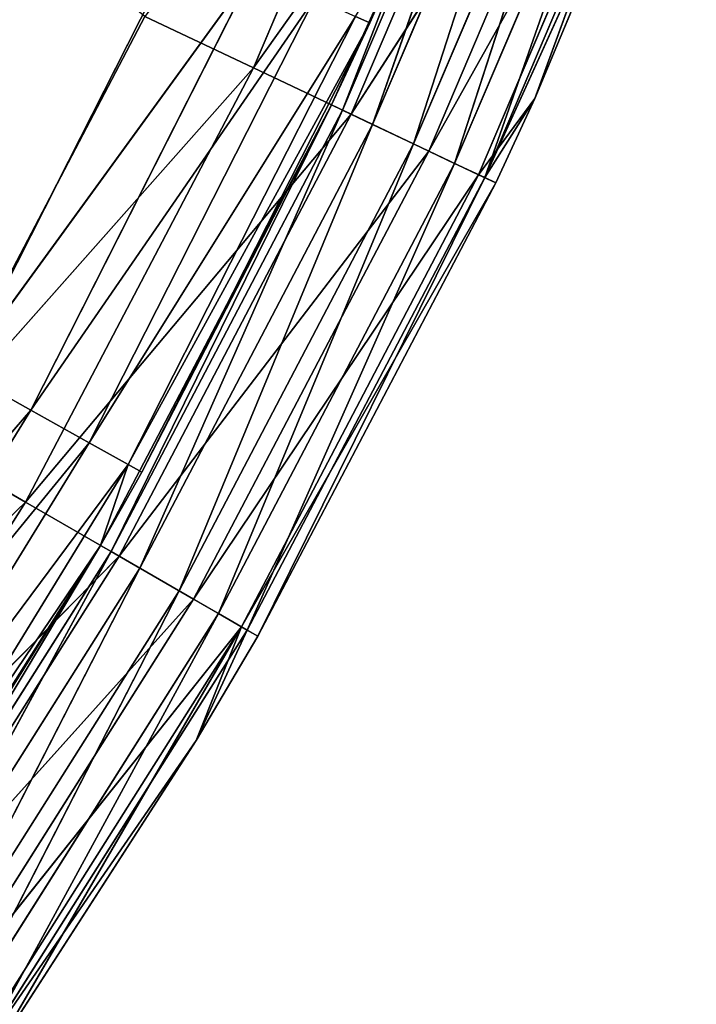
# Model space of a CAD drawing. Extents: x 483 to 791, y 0 to 462.
# Tile 506 of 656: x 764 to 781, y 68 to 92. Entities that reach past the tile are written whole.
import ezdxf

# ---------------------------------------------------------------- set-up
doc = ezdxf.new("R2010")
doc.units = 0
doc.header["$LTSCALE"] = 25.4
doc.layers.get('0').update_dxf_attribs({"color": 13, "linetype": 'CONTINUOUS'})

# ---------------------------------------------------------------- blocks, each defined once
blk = doc.blocks.new('PAN-LED-S-8173_STL')
at = {"color": 7}
for p, q in [((292.311, 74.347, 389.885), (301.046, 73.887, 381.502)), ((292.311, 74.347, 389.885), (301.046, 73.887, 381.502)), ((298.531, 74.347, 380.05), (303.939, 74.347, 369.746)), ((301.046, 73.887, 381.502), (298.531, 74.347, 380.05)), ((298.531, 74.347, 380.05), (303.939, 74.347, 369.746)), ((298.531, 74.347, 380.05), (306.563, 73.887, 370.991)), ((298.531, 74.347, 380.05), (306.563, 73.887, 370.991)), ((301.046, 73.887, 381.502), (298.531, 74.347, 380.05)), ((303.939, 74.347, 369.746), (306.563, 73.887, 370.991)), ((303.939, 74.347, 369.746), (306.563, 73.887, 370.991)), ((294.702, 73.887, 391.535), (301.046, 73.887, 381.502)), ((294.702, 73.887, 391.535), (301.046, 73.887, 381.502)), ((294.702, 73.887, 391.535), (303.316, 72.552, 382.813)), ((294.702, 73.887, 391.535), (303.316, 72.552, 382.813)), ((303.316, 72.552, 382.813), (301.046, 73.887, 381.502)), ((301.046, 73.887, 381.502), (306.563, 73.887, 370.991)), ((301.046, 73.887, 381.502), (306.563, 73.887, 370.991)), ((301.046, 73.887, 381.502), (308.93, 72.552, 372.115)), ((301.046, 73.887, 381.502), (308.93, 72.552, 372.115)), ((303.316, 72.552, 382.813), (301.046, 73.887, 381.502)), ((313.666, 72.552, 361), (306.563, 73.887, 370.991)), ((306.563, 73.887, 370.991), (308.93, 72.552, 372.115)), ((313.666, 72.552, 361), (306.563, 73.887, 370.991)), ((311.216, 73.887, 360.07), (306.563, 73.887, 370.991)), ((311.216, 73.887, 360.07), (306.563, 73.887, 370.991)), ((306.563, 73.887, 370.991), (308.93, 72.552, 372.115)), ((296.858, 72.552, 393.024), (303.316, 72.552, 382.813)), ((296.858, 72.552, 393.024), (303.316, 72.552, 382.813)), ((296.858, 72.552, 393.024), (305.117, 70.473, 383.852)), ((296.858, 72.552, 393.024), (305.117, 70.473, 383.852)), ((305.117, 70.473, 383.852), (303.316, 72.552, 382.813)), ((303.316, 72.552, 382.813), (308.93, 72.552, 372.115)), ((303.316, 72.552, 382.813), (308.93, 72.552, 372.115)), ((303.316, 72.552, 382.813), (310.809, 70.473, 373.006)), ((303.316, 72.552, 382.813), (310.809, 70.473, 373.006)), ((305.117, 70.473, 383.852), (303.316, 72.552, 382.813)), ((315.61, 70.473, 361.737), (308.93, 72.552, 372.115)), ((308.93, 72.552, 372.115), (310.809, 70.473, 373.006)), ((315.61, 70.473, 361.737), (308.93, 72.552, 372.115)), ((313.666, 72.552, 361), (308.93, 72.552, 372.115)), ((313.666, 72.552, 361), (308.93, 72.552, 372.115)), ((308.93, 72.552, 372.115), (310.809, 70.473, 373.006)), ((298.57, 70.473, 394.205), (305.117, 70.473, 383.852)), ((298.57, 70.473, 394.205), (305.117, 70.473, 383.852)), ((298.57, 70.473, 394.205), (306.273, 67.852, 384.52)), ((298.57, 70.473, 394.205), (306.273, 67.852, 384.52)), ((306.273, 67.852, 384.52), (305.117, 70.473, 383.852)), ((305.117, 70.473, 383.852), (310.809, 70.473, 373.006)), ((305.117, 70.473, 383.852), (310.809, 70.473, 373.006)), ((305.117, 70.473, 383.852), (312.015, 67.852, 373.579)), ((305.117, 70.473, 383.852), (312.015, 67.852, 373.579)), ((306.273, 67.852, 384.52), (305.117, 70.473, 383.852)), ((316.859, 67.852, 362.211), (310.809, 70.473, 373.006)), ((310.809, 70.473, 373.006), (312.015, 67.852, 373.579)), ((316.859, 67.852, 362.211), (310.809, 70.473, 373.006)), ((315.61, 70.473, 361.737), (310.809, 70.473, 373.006)), ((315.61, 70.473, 361.737), (310.809, 70.473, 373.006)), ((310.809, 70.473, 373.006), (312.015, 67.852, 373.579)), ((293.332, 69.947, 388.386), (301.172, 69.567, 379.276)), ((293.332, 69.947, 388.386), (301.172, 69.567, 379.276)), ((299.502, 69.947, 378.341), (301.172, 69.567, 379.276)), ((299.502, 69.947, 378.341), (301.172, 69.567, 379.276)), ((299.502, 69.947, 378.341), (306.572, 69.567, 368.622)), ((299.502, 69.947, 378.341), (306.572, 69.567, 368.622)), ((299.502, 69.947, 378.341), (304.832, 69.947, 367.827)), ((299.502, 69.947, 378.341), (304.832, 69.947, 367.827)), ((294.921, 69.567, 389.453), (302.587, 68.483, 380.067)), ((294.921, 69.567, 389.453), (302.587, 68.483, 380.067)), ((294.921, 69.567, 389.453), (301.172, 69.567, 379.276)), ((294.921, 69.567, 389.453), (301.172, 69.567, 379.276)), ((301.172, 69.567, 379.276), (302.587, 68.483, 380.067)), ((301.172, 69.567, 379.276), (302.587, 68.483, 380.067)), ((301.172, 69.567, 379.276), (308.048, 68.483, 369.296)), ((301.172, 69.567, 379.276), (308.048, 68.483, 369.296)), ((301.172, 69.567, 379.276), (306.572, 69.567, 368.622)), ((301.172, 69.567, 379.276), (306.572, 69.567, 368.622)), ((296.267, 68.483, 390.358), (303.533, 66.861, 380.597)), ((296.267, 68.483, 390.358), (303.533, 66.861, 380.597)), ((296.267, 68.483, 390.358), (302.587, 68.483, 380.067)), ((296.267, 68.483, 390.358), (302.587, 68.483, 380.067)), ((302.587, 68.483, 380.067), (303.533, 66.861, 380.597)), ((302.587, 68.483, 380.067), (303.533, 66.861, 380.597)), ((302.587, 68.483, 380.067), (309.034, 66.861, 369.746)), ((302.587, 68.483, 380.067), (309.034, 66.861, 369.746)), ((302.587, 68.483, 380.067), (308.048, 68.483, 369.296)), ((302.587, 68.483, 380.067), (308.048, 68.483, 369.296)), ((299.669, 67.852, 394.964), (306.273, 67.852, 384.52)), ((299.669, 67.852, 394.964), (306.273, 67.852, 384.52)), ((300.047, 64.947, 395.225), (306.273, 67.852, 384.52)), ((300.047, 64.947, 395.225), (306.273, 67.852, 384.52)), ((305.182, 64.947, 387.274), (306.273, 67.852, 384.52)), ((305.182, 64.947, 387.274), (306.273, 67.852, 384.52)), ((306.273, 67.852, 384.52), (312.015, 67.852, 373.579)), ((306.273, 67.852, 384.52), (312.015, 67.852, 373.579)), ((306.273, 67.852, 384.52), (312.431, 64.947, 373.776)), ((306.273, 67.852, 384.52), (312.431, 64.947, 373.776)), ((306.273, 67.852, 384.52), (306.671, 64.947, 384.75)), ((306.273, 67.852, 384.52), (306.671, 64.947, 384.75)), ((313.382, 64.947, 371.732), (312.015, 67.852, 373.579)), ((312.015, 67.852, 373.579), (312.431, 64.947, 373.776)), ((313.382, 64.947, 371.732), (312.015, 67.852, 373.579)), ((316.859, 67.852, 362.211), (312.015, 67.852, 373.579)), ((316.859, 67.852, 362.211), (312.015, 67.852, 373.579)), ((312.015, 67.852, 373.579), (312.431, 64.947, 373.776)), ((316.859, 67.852, 362.211), (313.382, 64.947, 371.732)), ((316.859, 67.852, 362.211), (313.382, 64.947, 371.732)), ((302.861, 64.947, 382.55), (297.167, 66.861, 390.962)), ((297.167, 66.861, 390.962), (303.533, 66.861, 380.597)), ((302.861, 64.947, 382.55), (297.167, 66.861, 390.962)), ((297.167, 66.861, 390.962), (303.533, 66.861, 380.597)), ((302.861, 64.947, 382.55), (303.533, 66.861, 380.597)), ((302.861, 64.947, 382.55), (303.533, 66.861, 380.597)), ((309.38, 64.947, 369.905), (303.533, 66.861, 380.597)), ((303.533, 66.861, 380.597), (309.034, 66.861, 369.746)), ((303.865, 64.947, 380.782), (303.533, 66.861, 380.597)), ((309.38, 64.947, 369.905), (303.533, 66.861, 380.597)), ((303.865, 64.947, 380.782), (303.533, 66.861, 380.597)), ((303.533, 66.861, 380.597), (309.034, 66.861, 369.746)), ((309.38, 64.947, 369.905), (309.034, 66.861, 369.746)), ((309.38, 64.947, 369.905), (309.034, 66.861, 369.746)), ((297.483, 64.947, 391.174), (302.861, 2.947, 382.55)), ((297.483, 64.947, 391.174), (302.861, 64.947, 382.55)), ((297.483, 64.947, 391.174), (302.861, 2.947, 382.55)), ((297.483, 64.947, 391.174), (302.861, 64.947, 382.55)), ((300.047, 64.947, 395.225), (305.182, 64.947, 387.274)), ((300.047, 2.947, 395.225), (305.182, 64.947, 387.274)), ((300.047, 64.947, 395.225), (305.182, 64.947, 387.274)), ((300.047, 2.947, 395.225), (305.182, 64.947, 387.274)), ((302.861, 64.947, 382.55), (302.861, 2.947, 382.55)), ((302.861, 64.947, 382.55), (302.861, 2.947, 382.55)), ((302.861, 64.947, 382.55), (303.865, 64.947, 380.782)), ((303.865, 64.947, 380.782), (302.861, 2.947, 382.55)), ((303.865, 64.947, 380.782), (302.861, 2.947, 382.55)), ((302.861, 64.947, 382.55), (303.865, 64.947, 380.782)), ((303.865, 64.947, 380.782), (308.456, 2.947, 371.89)), ((303.865, 64.947, 380.782), (308.456, 2.947, 371.89)), ((303.865, 64.947, 380.782), (309.38, 64.947, 369.905)), ((303.865, 64.947, 380.782), (309.38, 64.947, 369.905)), ((305.182, 64.947, 387.274), (306.671, 64.947, 384.75)), ((305.182, 2.947, 387.274), (305.182, 64.947, 387.274)), ((305.182, 2.947, 387.274), (305.182, 64.947, 387.274)), ((305.182, 2.947, 387.274), (306.671, 64.947, 384.75)), ((305.182, 64.947, 387.274), (306.671, 64.947, 384.75)), ((305.182, 2.947, 387.274), (306.671, 64.947, 384.75)), ((306.671, 64.947, 384.75), (312.431, 64.947, 373.776)), ((306.671, 2.947, 384.75), (306.671, 64.947, 384.75)), ((306.671, 2.947, 384.75), (306.671, 64.947, 384.75)), ((306.671, 2.947, 384.75), (312.431, 64.947, 373.776)), ((306.671, 64.947, 384.75), (312.431, 64.947, 373.776)), ((306.671, 2.947, 384.75), (312.431, 64.947, 373.776)), ((309.38, 64.947, 369.905), (308.456, 2.947, 371.89)), ((309.38, 64.947, 369.905), (308.456, 2.947, 371.89)), ((309.38, 64.947, 369.905), (310.663, 2.947, 367.014)), ((309.38, 64.947, 369.905), (310.663, 2.947, 367.014)), ((309.38, 64.947, 369.905), (310.663, 64.947, 367.014)), ((309.38, 64.947, 369.905), (310.663, 64.947, 367.014)), ((312.431, 64.947, 373.776), (313.382, 64.947, 371.732)), ((312.431, 2.947, 373.776), (312.431, 64.947, 373.776)), ((312.431, 2.947, 373.776), (312.431, 64.947, 373.776)), ((312.431, 2.947, 373.776), (313.382, 64.947, 371.732)), ((312.431, 64.947, 373.776), (313.382, 64.947, 371.732)), ((312.431, 2.947, 373.776), (313.382, 64.947, 371.732)), ((313.382, 64.947, 371.732), (317.289, 64.947, 362.374)), ((313.382, 2.947, 371.732), (313.382, 64.947, 371.732)), ((313.382, 2.947, 371.732), (313.382, 64.947, 371.732)), ((313.382, 2.947, 371.732), (317.289, 64.947, 362.374)), ((313.382, 64.947, 371.732), (317.289, 64.947, 362.374)), ((313.382, 2.947, 371.732), (317.289, 64.947, 362.374)), ((296.426, 2.947, 392.726), (302.861, 2.947, 382.55)), ((296.426, 2.947, 392.726), (302.861, 2.947, 382.55)), ((296.669, 1.847, 392.893), (302.861, 2.947, 382.55)), ((296.669, 1.847, 392.893), (302.861, 2.947, 382.55)), ((299.805, 1.847, 395.058), (305.182, 2.947, 387.274)), ((299.805, 1.847, 395.058), (305.182, 2.947, 387.274)), ((300.047, 2.947, 395.225), (305.182, 2.947, 387.274)), ((300.047, 2.947, 395.225), (305.182, 2.947, 387.274)), ((303.116, 1.847, 382.697), (302.861, 2.947, 382.55)), ((302.861, 2.947, 382.55), (308.456, 2.947, 371.89)), ((303.116, 1.847, 382.697), (302.861, 2.947, 382.55)), ((302.861, 2.947, 382.55), (308.456, 2.947, 371.89)), ((303.116, 1.847, 382.697), (308.456, 2.947, 371.89)), ((303.116, 1.847, 382.697), (308.456, 2.947, 371.89)), ((305.182, 2.947, 387.274), (306.671, 2.947, 384.75)), ((305.182, 2.947, 387.274), (306.671, 2.947, 384.75)), ((305.182, 2.947, 387.274), (306.416, 1.847, 384.603)), ((305.182, 2.947, 387.274), (306.416, 1.847, 384.603)), ((306.671, 2.947, 384.75), (306.416, 1.847, 384.603)), ((306.671, 2.947, 384.75), (306.416, 1.847, 384.603)), ((306.671, 2.947, 384.75), (312.431, 2.947, 373.776)), ((306.671, 2.947, 384.75), (312.431, 2.947, 373.776)), ((306.671, 2.947, 384.75), (312.165, 1.847, 373.649)), ((306.671, 2.947, 384.75), (312.165, 1.847, 373.649)), ((308.456, 2.947, 371.89), (310.663, 2.947, 367.014)), ((308.722, 1.847, 372.016), (308.456, 2.947, 371.89)), ((308.722, 1.847, 372.016), (308.456, 2.947, 371.89)), ((308.456, 2.947, 371.89), (310.663, 2.947, 367.014)), ((310.663, 2.947, 367.014), (308.722, 1.847, 372.016)), ((310.663, 2.947, 367.014), (308.722, 1.847, 372.016)), ((312.431, 2.947, 373.776), (312.165, 1.847, 373.649)), ((312.165, 1.847, 373.649), (313.382, 2.947, 371.732)), ((312.165, 1.847, 373.649), (313.382, 2.947, 371.732)), ((312.165, 1.847, 373.649), (317.289, 2.947, 362.374)), ((312.165, 1.847, 373.649), (317.289, 2.947, 362.374)), ((312.431, 2.947, 373.776), (312.165, 1.847, 373.649)), ((312.431, 2.947, 373.776), (313.382, 2.947, 371.732)), ((312.431, 2.947, 373.776), (313.382, 2.947, 371.732)), ((313.382, 2.947, 371.732), (317.289, 2.947, 362.374)), ((313.382, 2.947, 371.732), (317.289, 2.947, 362.374)), ((296.669, 1.847, 392.893), (303.116, 1.847, 382.697)), ((296.669, 1.847, 392.893), (303.116, 1.847, 382.697)), ((297.331, 1.042, 393.351), (303.116, 1.847, 382.697)), ((297.331, 1.042, 393.351), (303.116, 1.847, 382.697)), ((299.805, 1.847, 395.058), (306.416, 1.847, 384.603)), ((299.805, 1.847, 395.058), (306.416, 1.847, 384.603)), ((299.805, 1.847, 395.058), (305.719, 1.042, 384.2)), ((299.805, 1.847, 395.058), (305.719, 1.042, 384.2)), ((303.813, 1.042, 383.1), (303.116, 1.847, 382.697)), ((303.116, 1.847, 382.697), (308.722, 1.847, 372.016)), ((303.116, 1.847, 382.697), (308.722, 1.847, 372.016)), ((303.813, 1.042, 383.1), (303.116, 1.847, 382.697)), ((303.813, 1.042, 383.1), (308.722, 1.847, 372.016)), ((303.813, 1.042, 383.1), (308.722, 1.847, 372.016)), ((306.416, 1.847, 384.603), (305.719, 1.042, 384.2)), ((306.416, 1.847, 384.603), (305.719, 1.042, 384.2)), ((306.416, 1.847, 384.603), (312.165, 1.847, 373.649)), ((306.416, 1.847, 384.603), (312.165, 1.847, 373.649)), ((306.416, 1.847, 384.603), (311.437, 1.042, 373.304)), ((306.416, 1.847, 384.603), (311.437, 1.042, 373.304)), ((313.451, 1.847, 360.918), (308.722, 1.847, 372.016)), ((313.451, 1.847, 360.918), (308.722, 1.847, 372.016)), ((309.45, 1.042, 372.361), (308.722, 1.847, 372.016)), ((309.45, 1.042, 372.361), (308.722, 1.847, 372.016)), ((313.451, 1.847, 360.918), (309.45, 1.042, 372.361)), ((313.451, 1.847, 360.918), (309.45, 1.042, 372.361)), ((312.165, 1.847, 373.649), (311.437, 1.042, 373.304)), ((312.165, 1.847, 373.649), (311.437, 1.042, 373.304)), ((316.26, 1.042, 361.984), (312.165, 1.847, 373.649)), ((316.26, 1.042, 361.984), (312.165, 1.847, 373.649)), ((317.013, 1.847, 362.269), (312.165, 1.847, 373.649)), ((317.013, 1.847, 362.269), (312.165, 1.847, 373.649)), ((297.331, 1.042, 393.351), (303.813, 1.042, 383.1)), ((297.331, 1.042, 393.351), (303.813, 1.042, 383.1)), ((298.237, 0.747, 393.975), (303.813, 1.042, 383.1)), ((298.237, 0.747, 393.975), (303.813, 1.042, 383.1)), ((299.142, 1.042, 394.6), (305.719, 1.042, 384.2)), ((299.142, 1.042, 394.6), (305.719, 1.042, 384.2)), ((299.142, 1.042, 394.6), (304.766, 0.747, 383.65)), ((299.142, 1.042, 394.6), (304.766, 0.747, 383.65)), ((304.766, 0.747, 383.65), (303.813, 1.042, 383.1)), ((303.813, 1.042, 383.1), (309.45, 1.042, 372.361)), ((303.813, 1.042, 383.1), (309.45, 1.042, 372.361)), ((304.766, 0.747, 383.65), (303.813, 1.042, 383.1)), ((305.719, 1.042, 384.2), (304.766, 0.747, 383.65)), ((304.766, 0.747, 383.65), (309.45, 1.042, 372.361)), ((304.766, 0.747, 383.65), (309.45, 1.042, 372.361)), ((305.719, 1.042, 384.2), (304.766, 0.747, 383.65)), ((305.719, 1.042, 384.2), (311.437, 1.042, 373.304)), ((305.719, 1.042, 384.2), (311.437, 1.042, 373.304)), ((305.719, 1.042, 384.2), (310.443, 0.747, 372.833)), ((305.719, 1.042, 384.2), (310.443, 0.747, 372.833)), ((314.203, 1.042, 361.203), (309.45, 1.042, 372.361)), ((314.203, 1.042, 361.203), (309.45, 1.042, 372.361)), ((310.443, 0.747, 372.833), (309.45, 1.042, 372.361)), ((310.443, 0.747, 372.833), (309.45, 1.042, 372.361)), ((314.203, 1.042, 361.203), (310.443, 0.747, 372.833)), ((314.203, 1.042, 361.203), (310.443, 0.747, 372.833)), ((311.437, 1.042, 373.304), (310.443, 0.747, 372.833)), ((311.437, 1.042, 373.304), (310.443, 0.747, 372.833)), ((315.232, 0.747, 361.594), (311.437, 1.042, 373.304)), ((315.232, 0.747, 361.594), (311.437, 1.042, 373.304)), ((316.26, 1.042, 361.984), (311.437, 1.042, 373.304)), ((316.26, 1.042, 361.984), (311.437, 1.042, 373.304)), ((298.237, 0.747, 393.975), (304.766, 0.747, 383.65)), ((298.237, 0.747, 393.975), (304.766, 0.747, 383.65)), ((304.766, 0.747, 383.65), (310.443, 0.747, 372.833)), ((304.766, 0.747, 383.65), (310.443, 0.747, 372.833)), ((315.232, 0.747, 361.594), (310.443, 0.747, 372.833)), ((315.232, 0.747, 361.594), (310.443, 0.747, 372.833))]:
    blk.add_line(p, q, dxfattribs=at)
mesh = blk.add_polyface(dxfattribs=at)
corners = [(298.531, 74.347, 380.05), (303.939, 74.347, 369.746), (287.871, 74.347, 356.732)]
mesh.append_faces([[corners[k] for k in face] for face in [(0, 1, 2)]], dxfattribs={"color": 7})
mesh = blk.add_polyface(dxfattribs=at)
corners = [(292.311, 74.347, 389.885), (301.046, 73.887, 381.502), (298.531, 74.347, 380.05)]
mesh.append_faces([[corners[k] for k in face] for face in [(0, 1, 2)]], dxfattribs={"color": 7})
mesh = blk.add_polyface(dxfattribs=at)
corners = [(294.702, 73.887, 391.535), (301.046, 73.887, 381.502), (292.311, 74.347, 389.885)]
mesh.append_faces([[corners[k] for k in face] for face in [(0, 1, 2)]], dxfattribs={"color": 7})
mesh = blk.add_polyface(dxfattribs=at)
corners = [(298.531, 74.347, 380.05), (306.563, 73.887, 370.991), (303.939, 74.347, 369.746)]
mesh.append_faces([[corners[k] for k in face] for face in [(0, 1, 2)]], dxfattribs={"color": 7})
mesh = blk.add_polyface(dxfattribs=at)
corners = [(301.046, 73.887, 381.502), (306.563, 73.887, 370.991), (298.531, 74.347, 380.05)]
mesh.append_faces([[corners[k] for k in face] for face in [(0, 1, 2)]], dxfattribs={"color": 7})
mesh = blk.add_polyface(dxfattribs=at)
corners = [(306.563, 73.887, 370.991), (311.216, 73.887, 360.07), (303.939, 74.347, 369.746)]
mesh.append_faces([[corners[k] for k in face] for face in [(0, 1, 2)]], dxfattribs={"color": 7})
mesh = blk.add_polyface(dxfattribs=at)
corners = [(294.702, 73.887, 391.535), (303.316, 72.552, 382.813), (301.046, 73.887, 381.502)]
mesh.append_faces([[corners[k] for k in face] for face in [(0, 1, 2)]], dxfattribs={"color": 7})
mesh = blk.add_polyface(dxfattribs=at)
corners = [(296.858, 72.552, 393.024), (303.316, 72.552, 382.813), (294.702, 73.887, 391.535)]
mesh.append_faces([[corners[k] for k in face] for face in [(0, 1, 2)]], dxfattribs={"color": 7})
mesh = blk.add_polyface(dxfattribs=at)
corners = [(301.046, 73.887, 381.502), (308.93, 72.552, 372.115), (306.563, 73.887, 370.991)]
mesh.append_faces([[corners[k] for k in face] for face in [(0, 1, 2)]], dxfattribs={"color": 7})
mesh = blk.add_polyface(dxfattribs=at)
corners = [(303.316, 72.552, 382.813), (308.93, 72.552, 372.115), (301.046, 73.887, 381.502)]
mesh.append_faces([[corners[k] for k in face] for face in [(0, 1, 2)]], dxfattribs={"color": 7})
mesh = blk.add_polyface(dxfattribs=at)
corners = [(308.93, 72.552, 372.115), (313.666, 72.552, 361), (306.563, 73.887, 370.991)]
mesh.append_faces([[corners[k] for k in face] for face in [(0, 1, 2)]], dxfattribs={"color": 7})
mesh = blk.add_polyface(dxfattribs=at)
corners = [(306.563, 73.887, 370.991), (313.666, 72.552, 361), (311.216, 73.887, 360.07)]
mesh.append_faces([[corners[k] for k in face] for face in [(0, 1, 2)]], dxfattribs={"color": 7})
mesh = blk.add_polyface(dxfattribs=at)
corners = [(296.858, 72.552, 393.024), (305.117, 70.473, 383.852), (303.316, 72.552, 382.813)]
mesh.append_faces([[corners[k] for k in face] for face in [(0, 1, 2)]], dxfattribs={"color": 7})
mesh = blk.add_polyface(dxfattribs=at)
corners = [(298.57, 70.473, 394.205), (305.117, 70.473, 383.852), (296.858, 72.552, 393.024)]
mesh.append_faces([[corners[k] for k in face] for face in [(0, 1, 2)]], dxfattribs={"color": 7})
mesh = blk.add_polyface(dxfattribs=at)
corners = [(303.316, 72.552, 382.813), (310.809, 70.473, 373.006), (308.93, 72.552, 372.115)]
mesh.append_faces([[corners[k] for k in face] for face in [(0, 1, 2)]], dxfattribs={"color": 7})
mesh = blk.add_polyface(dxfattribs=at)
corners = [(305.117, 70.473, 383.852), (310.809, 70.473, 373.006), (303.316, 72.552, 382.813)]
mesh.append_faces([[corners[k] for k in face] for face in [(0, 1, 2)]], dxfattribs={"color": 7})
mesh = blk.add_polyface(dxfattribs=at)
corners = [(310.809, 70.473, 373.006), (315.61, 70.473, 361.737), (308.93, 72.552, 372.115)]
mesh.append_faces([[corners[k] for k in face] for face in [(0, 1, 2)]], dxfattribs={"color": 7})
mesh = blk.add_polyface(dxfattribs=at)
corners = [(308.93, 72.552, 372.115), (315.61, 70.473, 361.737), (313.666, 72.552, 361)]
mesh.append_faces([[corners[k] for k in face] for face in [(0, 1, 2)]], dxfattribs={"color": 7})
mesh = blk.add_polyface(dxfattribs=at)
corners = [(298.57, 70.473, 394.205), (306.273, 67.852, 384.52), (305.117, 70.473, 383.852)]
mesh.append_faces([[corners[k] for k in face] for face in [(0, 1, 2)]], dxfattribs={"color": 7})
mesh = blk.add_polyface(dxfattribs=at)
corners = [(298.57, 70.473, 394.205), (299.669, 67.852, 394.964), (306.273, 67.852, 384.52)]
mesh.append_faces([[corners[k] for k in face] for face in [(0, 1, 2)]], dxfattribs={"color": 7})
mesh = blk.add_polyface(dxfattribs=at)
corners = [(310.809, 70.473, 373.006), (305.117, 70.473, 383.852), (312.015, 67.852, 373.579)]
mesh.append_faces([[corners[k] for k in face] for face in [(0, 1, 2)]], dxfattribs={"color": 7})
mesh = blk.add_polyface(dxfattribs=at)
corners = [(305.117, 70.473, 383.852), (306.273, 67.852, 384.52), (312.015, 67.852, 373.579)]
mesh.append_faces([[corners[k] for k in face] for face in [(0, 1, 2)]], dxfattribs={"color": 7})
mesh = blk.add_polyface(dxfattribs=at)
corners = [(310.809, 70.473, 373.006), (312.015, 67.852, 373.579), (316.859, 67.852, 362.211)]
mesh.append_faces([[corners[k] for k in face] for face in [(0, 1, 2)]], dxfattribs={"color": 7})
mesh = blk.add_polyface(dxfattribs=at)
corners = [(310.809, 70.473, 373.006), (316.859, 67.852, 362.211), (315.61, 70.473, 361.737)]
mesh.append_faces([[corners[k] for k in face] for face in [(0, 1, 2)]], dxfattribs={"color": 7})
mesh = blk.add_polyface(dxfattribs=at)
corners = [(299.502, 69.947, 378.341), (283.024, 69.947, 366.797), (304.832, 69.947, 367.827)]
mesh.append_faces([[corners[k] for k in face] for face in [(0, 1, 2)]], dxfattribs={"color": 7})
mesh = blk.add_polyface(dxfattribs=at)
corners = [(294.921, 69.567, 389.453), (293.332, 69.947, 388.386), (301.172, 69.567, 379.276)]
mesh.append_faces([[corners[k] for k in face] for face in [(0, 1, 2)]], dxfattribs={"color": 7})
mesh = blk.add_polyface(dxfattribs=at)
corners = [(293.332, 69.947, 388.386), (299.502, 69.947, 378.341), (301.172, 69.567, 379.276)]
mesh.append_faces([[corners[k] for k in face] for face in [(0, 1, 2)]], dxfattribs={"color": 7})
mesh = blk.add_polyface(dxfattribs=at)
corners = [(301.172, 69.567, 379.276), (299.502, 69.947, 378.341), (306.572, 69.567, 368.622)]
mesh.append_faces([[corners[k] for k in face] for face in [(0, 1, 2)]], dxfattribs={"color": 7})
mesh = blk.add_polyface(dxfattribs=at)
corners = [(299.502, 69.947, 378.341), (304.832, 69.947, 367.827), (306.572, 69.567, 368.622)]
mesh.append_faces([[corners[k] for k in face] for face in [(0, 1, 2)]], dxfattribs={"color": 7})
mesh = blk.add_polyface(dxfattribs=at)
corners = [(296.267, 68.483, 390.358), (294.921, 69.567, 389.453), (302.587, 68.483, 380.067)]
mesh.append_faces([[corners[k] for k in face] for face in [(0, 1, 2)]], dxfattribs={"color": 7})
mesh = blk.add_polyface(dxfattribs=at)
corners = [(294.921, 69.567, 389.453), (301.172, 69.567, 379.276), (302.587, 68.483, 380.067)]
mesh.append_faces([[corners[k] for k in face] for face in [(0, 1, 2)]], dxfattribs={"color": 7})
mesh = blk.add_polyface(dxfattribs=at)
corners = [(302.587, 68.483, 380.067), (301.172, 69.567, 379.276), (308.048, 68.483, 369.296)]
mesh.append_faces([[corners[k] for k in face] for face in [(0, 1, 2)]], dxfattribs={"color": 7})
mesh = blk.add_polyface(dxfattribs=at)
corners = [(301.172, 69.567, 379.276), (306.572, 69.567, 368.622), (308.048, 68.483, 369.296)]
mesh.append_faces([[corners[k] for k in face] for face in [(0, 1, 2)]], dxfattribs={"color": 7})
mesh = blk.add_polyface(dxfattribs=at)
corners = [(296.267, 68.483, 390.358), (303.533, 66.861, 380.597), (297.167, 66.861, 390.962)]
mesh.append_faces([[corners[k] for k in face] for face in [(0, 1, 2)]], dxfattribs={"color": 7})
mesh = blk.add_polyface(dxfattribs=at)
corners = [(296.267, 68.483, 390.358), (302.587, 68.483, 380.067), (303.533, 66.861, 380.597)]
mesh.append_faces([[corners[k] for k in face] for face in [(0, 1, 2)]], dxfattribs={"color": 7})
mesh = blk.add_polyface(dxfattribs=at)
corners = [(302.587, 68.483, 380.067), (309.034, 66.861, 369.746), (303.533, 66.861, 380.597)]
mesh.append_faces([[corners[k] for k in face] for face in [(0, 1, 2)]], dxfattribs={"color": 7})
mesh = blk.add_polyface(dxfattribs=at)
corners = [(308.048, 68.483, 369.296), (309.034, 66.861, 369.746), (302.587, 68.483, 380.067)]
mesh.append_faces([[corners[k] for k in face] for face in [(0, 1, 2)]], dxfattribs={"color": 7})
mesh = blk.add_polyface(dxfattribs=at)
corners = [(299.669, 67.852, 394.964), (300.047, 64.947, 395.225), (306.273, 67.852, 384.52)]
mesh.append_faces([[corners[k] for k in face] for face in [(0, 1, 2)]], dxfattribs={"color": 7})
mesh = blk.add_polyface(dxfattribs=at)
corners = [(306.273, 67.852, 384.52), (300.047, 64.947, 395.225), (305.182, 64.947, 387.274)]
mesh.append_faces([[corners[k] for k in face] for face in [(0, 1, 2)]], dxfattribs={"color": 7})
mesh = blk.add_polyface(dxfattribs=at)
corners = [(306.273, 67.852, 384.52), (305.182, 64.947, 387.274), (306.671, 64.947, 384.75)]
mesh.append_faces([[corners[k] for k in face] for face in [(0, 1, 2)]], dxfattribs={"color": 7})
mesh = blk.add_polyface(dxfattribs=at)
corners = [(306.273, 67.852, 384.52), (312.431, 64.947, 373.776), (312.015, 67.852, 373.579)]
mesh.append_faces([[corners[k] for k in face] for face in [(0, 1, 2)]], dxfattribs={"color": 7})
mesh = blk.add_polyface(dxfattribs=at)
corners = [(306.273, 67.852, 384.52), (306.671, 64.947, 384.75), (312.431, 64.947, 373.776)]
mesh.append_faces([[corners[k] for k in face] for face in [(0, 1, 2)]], dxfattribs={"color": 7})
mesh = blk.add_polyface(dxfattribs=at)
corners = [(312.015, 67.852, 373.579), (312.431, 64.947, 373.776), (313.382, 64.947, 371.732)]
mesh.append_faces([[corners[k] for k in face] for face in [(0, 1, 2)]], dxfattribs={"color": 7})
mesh = blk.add_polyface(dxfattribs=at)
corners = [(312.015, 67.852, 373.579), (313.382, 64.947, 371.732), (316.859, 67.852, 362.211)]
mesh.append_faces([[corners[k] for k in face] for face in [(0, 1, 2)]], dxfattribs={"color": 7})
mesh = blk.add_polyface(dxfattribs=at)
corners = [(316.859, 67.852, 362.211), (313.382, 64.947, 371.732), (317.289, 64.947, 362.374)]
mesh.append_faces([[corners[k] for k in face] for face in [(0, 1, 2)]], dxfattribs={"color": 7})
mesh = blk.add_polyface(dxfattribs=at)
corners = [(303.533, 66.861, 380.597), (302.861, 64.947, 382.55), (297.167, 66.861, 390.962)]
mesh.append_faces([[corners[k] for k in face] for face in [(0, 1, 2)]], dxfattribs={"color": 7})
mesh = blk.add_polyface(dxfattribs=at)
corners = [(297.167, 66.861, 390.962), (302.861, 64.947, 382.55), (297.483, 64.947, 391.174)]
mesh.append_faces([[corners[k] for k in face] for face in [(0, 1, 2)]], dxfattribs={"color": 7})
mesh = blk.add_polyface(dxfattribs=at)
corners = [(303.533, 66.861, 380.597), (303.865, 64.947, 380.782), (302.861, 64.947, 382.55)]
mesh.append_faces([[corners[k] for k in face] for face in [(0, 1, 2)]], dxfattribs={"color": 7})
mesh = blk.add_polyface(dxfattribs=at)
corners = [(309.034, 66.861, 369.746), (309.38, 64.947, 369.905), (303.533, 66.861, 380.597)]
mesh.append_faces([[corners[k] for k in face] for face in [(0, 1, 2)]], dxfattribs={"color": 7})
mesh = blk.add_polyface(dxfattribs=at)
corners = [(303.533, 66.861, 380.597), (309.38, 64.947, 369.905), (303.865, 64.947, 380.782)]
mesh.append_faces([[corners[k] for k in face] for face in [(0, 1, 2)]], dxfattribs={"color": 7})
mesh = blk.add_polyface(dxfattribs=at)
corners = [(309.034, 66.861, 369.746), (310.663, 64.947, 367.014), (309.38, 64.947, 369.905)]
mesh.append_faces([[corners[k] for k in face] for face in [(0, 1, 2)]], dxfattribs={"color": 7})
mesh = blk.add_polyface(dxfattribs=at)
corners = [(297.483, 64.947, 391.174), (302.861, 2.947, 382.55), (296.426, 2.947, 392.726)]
mesh.append_faces([[corners[k] for k in face] for face in [(0, 1, 2)]], dxfattribs={"color": 7})
mesh = blk.add_polyface(dxfattribs=at)
corners = [(302.861, 64.947, 382.55), (302.861, 2.947, 382.55), (297.483, 64.947, 391.174)]
mesh.append_faces([[corners[k] for k in face] for face in [(0, 1, 2)]], dxfattribs={"color": 7})
mesh = blk.add_polyface(dxfattribs=at)
corners = [(300.047, 64.947, 395.225), (300.047, 2.947, 395.225), (305.182, 64.947, 387.274)]
mesh.append_faces([[corners[k] for k in face] for face in [(0, 1, 2)]], dxfattribs={"color": 7})
mesh = blk.add_polyface(dxfattribs=at)
corners = [(305.182, 64.947, 387.274), (300.047, 2.947, 395.225), (305.182, 2.947, 387.274)]
mesh.append_faces([[corners[k] for k in face] for face in [(0, 1, 2)]], dxfattribs={"color": 7})
mesh = blk.add_polyface(dxfattribs=at)
corners = [(303.865, 64.947, 380.782), (302.861, 2.947, 382.55), (302.861, 64.947, 382.55)]
mesh.append_faces([[corners[k] for k in face] for face in [(0, 1, 2)]], dxfattribs={"color": 7})
mesh = blk.add_polyface(dxfattribs=at)
corners = [(303.865, 64.947, 380.782), (308.456, 2.947, 371.89), (302.861, 2.947, 382.55)]
mesh.append_faces([[corners[k] for k in face] for face in [(0, 1, 2)]], dxfattribs={"color": 7})
mesh = blk.add_polyface(dxfattribs=at)
corners = [(309.38, 64.947, 369.905), (308.456, 2.947, 371.89), (303.865, 64.947, 380.782)]
mesh.append_faces([[corners[k] for k in face] for face in [(0, 1, 2)]], dxfattribs={"color": 7})
mesh = blk.add_polyface(dxfattribs=at)
corners = [(305.182, 64.947, 387.274), (305.182, 2.947, 387.274), (306.671, 64.947, 384.75)]
mesh.append_faces([[corners[k] for k in face] for face in [(0, 1, 2)]], dxfattribs={"color": 7})
mesh = blk.add_polyface(dxfattribs=at)
corners = [(306.671, 64.947, 384.75), (305.182, 2.947, 387.274), (306.671, 2.947, 384.75)]
mesh.append_faces([[corners[k] for k in face] for face in [(0, 1, 2)]], dxfattribs={"color": 7})
mesh = blk.add_polyface(dxfattribs=at)
corners = [(306.671, 64.947, 384.75), (306.671, 2.947, 384.75), (312.431, 64.947, 373.776)]
mesh.append_faces([[corners[k] for k in face] for face in [(0, 1, 2)]], dxfattribs={"color": 7})
mesh = blk.add_polyface(dxfattribs=at)
corners = [(312.431, 64.947, 373.776), (306.671, 2.947, 384.75), (312.431, 2.947, 373.776)]
mesh.append_faces([[corners[k] for k in face] for face in [(0, 1, 2)]], dxfattribs={"color": 7})
mesh = blk.add_polyface(dxfattribs=at)
corners = [(309.38, 64.947, 369.905), (310.663, 2.947, 367.014), (308.456, 2.947, 371.89)]
mesh.append_faces([[corners[k] for k in face] for face in [(0, 1, 2)]], dxfattribs={"color": 7})
mesh = blk.add_polyface(dxfattribs=at)
corners = [(310.663, 64.947, 367.014), (310.663, 2.947, 367.014), (309.38, 64.947, 369.905)]
mesh.append_faces([[corners[k] for k in face] for face in [(0, 1, 2)]], dxfattribs={"color": 7})
mesh = blk.add_polyface(dxfattribs=at)
corners = [(312.431, 64.947, 373.776), (312.431, 2.947, 373.776), (313.382, 64.947, 371.732)]
mesh.append_faces([[corners[k] for k in face] for face in [(0, 1, 2)]], dxfattribs={"color": 7})
mesh = blk.add_polyface(dxfattribs=at)
corners = [(313.382, 64.947, 371.732), (312.431, 2.947, 373.776), (313.382, 2.947, 371.732)]
mesh.append_faces([[corners[k] for k in face] for face in [(0, 1, 2)]], dxfattribs={"color": 7})
mesh = blk.add_polyface(dxfattribs=at)
corners = [(313.382, 64.947, 371.732), (313.382, 2.947, 371.732), (317.289, 64.947, 362.374)]
mesh.append_faces([[corners[k] for k in face] for face in [(0, 1, 2)]], dxfattribs={"color": 7})
mesh = blk.add_polyface(dxfattribs=at)
corners = [(317.289, 64.947, 362.374), (313.382, 2.947, 371.732), (317.289, 2.947, 362.374)]
mesh.append_faces([[corners[k] for k in face] for face in [(0, 1, 2)]], dxfattribs={"color": 7})
mesh = blk.add_polyface(dxfattribs=at)
corners = [(302.861, 2.947, 382.55), (296.669, 1.847, 392.893), (296.426, 2.947, 392.726)]
mesh.append_faces([[corners[k] for k in face] for face in [(0, 1, 2)]], dxfattribs={"color": 7})
mesh = blk.add_polyface(dxfattribs=at)
corners = [(302.861, 2.947, 382.55), (303.116, 1.847, 382.697), (296.669, 1.847, 392.893)]
mesh.append_faces([[corners[k] for k in face] for face in [(0, 1, 2)]], dxfattribs={"color": 7})
mesh = blk.add_polyface(dxfattribs=at)
corners = [(300.047, 2.947, 395.225), (299.805, 1.847, 395.058), (305.182, 2.947, 387.274)]
mesh.append_faces([[corners[k] for k in face] for face in [(0, 1, 2)]], dxfattribs={"color": 7})
mesh = blk.add_polyface(dxfattribs=at)
corners = [(305.182, 2.947, 387.274), (299.805, 1.847, 395.058), (306.416, 1.847, 384.603)]
mesh.append_faces([[corners[k] for k in face] for face in [(0, 1, 2)]], dxfattribs={"color": 7})
mesh = blk.add_polyface(dxfattribs=at)
corners = [(308.456, 2.947, 371.89), (303.116, 1.847, 382.697), (302.861, 2.947, 382.55)]
mesh.append_faces([[corners[k] for k in face] for face in [(0, 1, 2)]], dxfattribs={"color": 7})
mesh = blk.add_polyface(dxfattribs=at)
corners = [(308.456, 2.947, 371.89), (308.722, 1.847, 372.016), (303.116, 1.847, 382.697)]
mesh.append_faces([[corners[k] for k in face] for face in [(0, 1, 2)]], dxfattribs={"color": 7})
mesh = blk.add_polyface(dxfattribs=at)
corners = [(305.182, 2.947, 387.274), (306.416, 1.847, 384.603), (306.671, 2.947, 384.75)]
mesh.append_faces([[corners[k] for k in face] for face in [(0, 1, 2)]], dxfattribs={"color": 7})
mesh = blk.add_polyface(dxfattribs=at)
corners = [(306.671, 2.947, 384.75), (306.416, 1.847, 384.603), (312.165, 1.847, 373.649)]
mesh.append_faces([[corners[k] for k in face] for face in [(0, 1, 2)]], dxfattribs={"color": 7})
mesh = blk.add_polyface(dxfattribs=at)
corners = [(312.431, 2.947, 373.776), (306.671, 2.947, 384.75), (312.165, 1.847, 373.649)]
mesh.append_faces([[corners[k] for k in face] for face in [(0, 1, 2)]], dxfattribs={"color": 7})
mesh = blk.add_polyface(dxfattribs=at)
corners = [(308.456, 2.947, 371.89), (310.663, 2.947, 367.014), (308.722, 1.847, 372.016)]
mesh.append_faces([[corners[k] for k in face] for face in [(0, 1, 2)]], dxfattribs={"color": 7})
mesh = blk.add_polyface(dxfattribs=at)
corners = [(310.663, 2.947, 367.014), (313.451, 1.847, 360.918), (308.722, 1.847, 372.016)]
mesh.append_faces([[corners[k] for k in face] for face in [(0, 1, 2)]], dxfattribs={"color": 7})
mesh = blk.add_polyface(dxfattribs=at)
corners = [(312.431, 2.947, 373.776), (312.165, 1.847, 373.649), (313.382, 2.947, 371.732)]
mesh.append_faces([[corners[k] for k in face] for face in [(0, 1, 2)]], dxfattribs={"color": 7})
mesh = blk.add_polyface(dxfattribs=at)
corners = [(313.382, 2.947, 371.732), (312.165, 1.847, 373.649), (317.289, 2.947, 362.374)]
mesh.append_faces([[corners[k] for k in face] for face in [(0, 1, 2)]], dxfattribs={"color": 7})
mesh = blk.add_polyface(dxfattribs=at)
corners = [(317.289, 2.947, 362.374), (312.165, 1.847, 373.649), (317.013, 1.847, 362.269)]
mesh.append_faces([[corners[k] for k in face] for face in [(0, 1, 2)]], dxfattribs={"color": 7})
mesh = blk.add_polyface(dxfattribs=at)
corners = [(297.331, 1.042, 393.351), (296.669, 1.847, 392.893), (303.116, 1.847, 382.697)]
mesh.append_faces([[corners[k] for k in face] for face in [(0, 1, 2)]], dxfattribs={"color": 7})
mesh = blk.add_polyface(dxfattribs=at)
corners = [(297.331, 1.042, 393.351), (303.116, 1.847, 382.697), (303.813, 1.042, 383.1)]
mesh.append_faces([[corners[k] for k in face] for face in [(0, 1, 2)]], dxfattribs={"color": 7})
mesh = blk.add_polyface(dxfattribs=at)
corners = [(299.805, 1.847, 395.058), (299.142, 1.042, 394.6), (305.719, 1.042, 384.2)]
mesh.append_faces([[corners[k] for k in face] for face in [(0, 1, 2)]], dxfattribs={"color": 7})
mesh = blk.add_polyface(dxfattribs=at)
corners = [(299.805, 1.847, 395.058), (305.719, 1.042, 384.2), (306.416, 1.847, 384.603)]
mesh.append_faces([[corners[k] for k in face] for face in [(0, 1, 2)]], dxfattribs={"color": 7})
mesh = blk.add_polyface(dxfattribs=at)
corners = [(303.813, 1.042, 383.1), (303.116, 1.847, 382.697), (308.722, 1.847, 372.016)]
mesh.append_faces([[corners[k] for k in face] for face in [(0, 1, 2)]], dxfattribs={"color": 7})
mesh = blk.add_polyface(dxfattribs=at)
corners = [(303.813, 1.042, 383.1), (308.722, 1.847, 372.016), (309.45, 1.042, 372.361)]
mesh.append_faces([[corners[k] for k in face] for face in [(0, 1, 2)]], dxfattribs={"color": 7})
mesh = blk.add_polyface(dxfattribs=at)
corners = [(306.416, 1.847, 384.603), (305.719, 1.042, 384.2), (311.437, 1.042, 373.304)]
mesh.append_faces([[corners[k] for k in face] for face in [(0, 1, 2)]], dxfattribs={"color": 7})
mesh = blk.add_polyface(dxfattribs=at)
corners = [(306.416, 1.847, 384.603), (311.437, 1.042, 373.304), (312.165, 1.847, 373.649)]
mesh.append_faces([[corners[k] for k in face] for face in [(0, 1, 2)]], dxfattribs={"color": 7})
mesh = blk.add_polyface(dxfattribs=at)
corners = [(309.45, 1.042, 372.361), (308.722, 1.847, 372.016), (313.451, 1.847, 360.918)]
mesh.append_faces([[corners[k] for k in face] for face in [(0, 1, 2)]], dxfattribs={"color": 7})
mesh = blk.add_polyface(dxfattribs=at)
corners = [(309.45, 1.042, 372.361), (313.451, 1.847, 360.918), (314.203, 1.042, 361.203)]
mesh.append_faces([[corners[k] for k in face] for face in [(0, 1, 2)]], dxfattribs={"color": 7})
mesh = blk.add_polyface(dxfattribs=at)
corners = [(312.165, 1.847, 373.649), (311.437, 1.042, 373.304), (316.26, 1.042, 361.984)]
mesh.append_faces([[corners[k] for k in face] for face in [(0, 1, 2)]], dxfattribs={"color": 7})
mesh = blk.add_polyface(dxfattribs=at)
corners = [(312.165, 1.847, 373.649), (316.26, 1.042, 361.984), (317.013, 1.847, 362.269)]
mesh.append_faces([[corners[k] for k in face] for face in [(0, 1, 2)]], dxfattribs={"color": 7})
mesh = blk.add_polyface(dxfattribs=at)
corners = [(298.237, 0.747, 393.975), (297.331, 1.042, 393.351), (303.813, 1.042, 383.1)]
mesh.append_faces([[corners[k] for k in face] for face in [(0, 1, 2)]], dxfattribs={"color": 7})
mesh = blk.add_polyface(dxfattribs=at)
corners = [(299.142, 1.042, 394.6), (298.237, 0.747, 393.975), (304.766, 0.747, 383.65)]
mesh.append_faces([[corners[k] for k in face] for face in [(0, 1, 2)]], dxfattribs={"color": 7})
mesh = blk.add_polyface(dxfattribs=at)
corners = [(298.237, 0.747, 393.975), (303.813, 1.042, 383.1), (304.766, 0.747, 383.65)]
mesh.append_faces([[corners[k] for k in face] for face in [(0, 1, 2)]], dxfattribs={"color": 7})
mesh = blk.add_polyface(dxfattribs=at)
corners = [(299.142, 1.042, 394.6), (304.766, 0.747, 383.65), (305.719, 1.042, 384.2)]
mesh.append_faces([[corners[k] for k in face] for face in [(0, 1, 2)]], dxfattribs={"color": 7})
mesh = blk.add_polyface(dxfattribs=at)
corners = [(304.766, 0.747, 383.65), (303.813, 1.042, 383.1), (309.45, 1.042, 372.361)]
mesh.append_faces([[corners[k] for k in face] for face in [(0, 1, 2)]], dxfattribs={"color": 7})
mesh = blk.add_polyface(dxfattribs=at)
corners = [(305.719, 1.042, 384.2), (304.766, 0.747, 383.65), (310.443, 0.747, 372.833)]
mesh.append_faces([[corners[k] for k in face] for face in [(0, 1, 2)]], dxfattribs={"color": 7})
mesh = blk.add_polyface(dxfattribs=at)
corners = [(304.766, 0.747, 383.65), (309.45, 1.042, 372.361), (310.443, 0.747, 372.833)]
mesh.append_faces([[corners[k] for k in face] for face in [(0, 1, 2)]], dxfattribs={"color": 7})
mesh = blk.add_polyface(dxfattribs=at)
corners = [(305.719, 1.042, 384.2), (310.443, 0.747, 372.833), (311.437, 1.042, 373.304)]
mesh.append_faces([[corners[k] for k in face] for face in [(0, 1, 2)]], dxfattribs={"color": 7})
mesh = blk.add_polyface(dxfattribs=at)
corners = [(310.443, 0.747, 372.833), (309.45, 1.042, 372.361), (314.203, 1.042, 361.203)]
mesh.append_faces([[corners[k] for k in face] for face in [(0, 1, 2)]], dxfattribs={"color": 7})
mesh = blk.add_polyface(dxfattribs=at)
corners = [(310.443, 0.747, 372.833), (314.203, 1.042, 361.203), (315.232, 0.747, 361.594)]
mesh.append_faces([[corners[k] for k in face] for face in [(0, 1, 2)]], dxfattribs={"color": 7})
mesh = blk.add_polyface(dxfattribs=at)
corners = [(311.437, 1.042, 373.304), (310.443, 0.747, 372.833), (315.232, 0.747, 361.594)]
mesh.append_faces([[corners[k] for k in face] for face in [(0, 1, 2)]], dxfattribs={"color": 7})
mesh = blk.add_polyface(dxfattribs=at)
corners = [(311.437, 1.042, 373.304), (315.232, 0.747, 361.594), (316.26, 1.042, 361.984)]
mesh.append_faces([[corners[k] for k in face] for face in [(0, 1, 2)]], dxfattribs={"color": 7})

msp = doc.modelspace()

# ---------------------------------------------------------------- block references
at = {"color": 0, "extrusion": (0, -1, 1.27676e-15)}
msp.add_blockref('PAN-LED-S-8173_STL', (463.282, 686.943, -461.7), dxfattribs=at)

doc.saveas('drawing.dxf')
